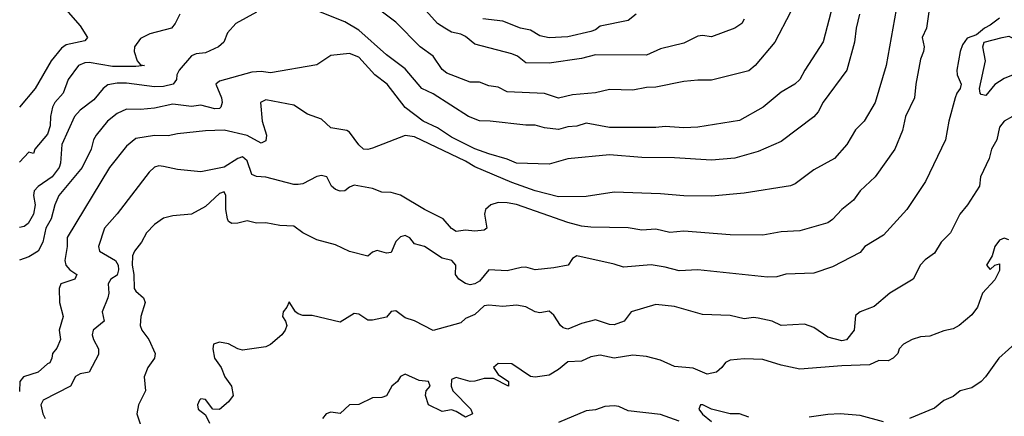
# Model space of a CAD drawing. Header units: metres. Extents: x -46681 to -43747, y -240911 to -237677.
# Tile 510 of 656: x -46681 to -46575, y -239003 to -238961. Entities that reach past the tile are written whole.
import ezdxf

# ---------------------------------------------------------------- set-up
doc = ezdxf.new("R2010")
doc.units = ezdxf.units.M
doc.layers.add('CONTOUR_INDEX', color=1, linetype='Continuous')
doc.layers.add('CONTOUR_INTER', color=3, linetype='Continuous')

msp = doc.modelspace()

# ---------------------------------------------------------------- linework, layer by layer
at = {"layer": 'CONTOUR_INDEX'}
for points, elevation in [([(-46590.67, -238960.02), (-46591.05, -238961.52), (-46591.21, -238963.02), (-46592.06, -238966.02), (-46594.6, -238969.46), (-46595.15, -238970.52), (-46595.6, -238971.06), (-46599.1, -238973.72), (-46601.6, -238974.78), (-46604.1, -238975.49), (-46606.6, -238975.7), (-46610.6, -238975.45), (-46614.1, -238975.44), (-46617.6, -238975.14), (-46622.1, -238975.56), (-46624.1, -238976.13), (-46627.6, -238976.05), (-46628.6, -238975.6), (-46630.6, -238975.05), (-46632.1, -238974.48), (-46634.6, -238973.24), (-46636.1, -238972.25), (-46637.66, -238971.52), (-46639.6, -238970.05), (-46641.54, -238967.52), (-46642.86, -238966.52), (-46644.6, -238964.64), (-46645.6, -238964.23), (-46647.6, -238964.44), (-46649.1, -238965.47), (-46654.1, -238966.32), (-46655.1, -238966.18), (-46656.1, -238966.23), (-46659.6, -238967.2), (-46659.99, -238967.52), (-46659.36, -238969.02), (-46659.3, -238969.52), (-46659.43, -238970.02), (-46659.6, -238970.15), (-46660.1, -238970.19), (-46661.6, -238969.81), (-46662.6, -238969.93), (-46664.6, -238969.68), (-46666.6, -238970.13), (-46668.1, -238970.26), (-46669.6, -238970.21), (-46670.6, -238970.69), (-46671.64, -238971.52), (-46672.85, -238973.02), (-46673.16, -238973.52), (-46673.41, -238974.52), (-46674.37, -238976.52), (-46676.88, -238979.52), (-46677.33, -238980.52), (-46677.71, -238982.02), (-46678.27, -238983.02), (-46678.61, -238984.52), (-46679.1, -238985.51), (-46680.1, -238986.11), (-46681.1, -238986.46)], 85), ([(-46574.6, -238984.28), (-46575.1, -238984.09), (-46575.6, -238984.33), (-46576.1, -238985), (-46576.39, -238986.02), (-46577.02, -238987.02), (-46576.6, -238987.48), (-46576.1, -238987.02), (-46575.6, -238986.88), (-46575.6, -238987.58), (-46576.1, -238988.59), (-46577.44, -238990.02), (-46577.98, -238991.52), (-46578.6, -238992.35), (-46579.95, -238993.52), (-46580.6, -238993.85), (-46581.6, -238994.08), (-46583.1, -238994.66), (-46584.1, -238994.73), (-46585, -238995.02), (-46585.95, -238995.52), (-46586.42, -238996.02), (-46586.55, -238996.52), (-46587.05, -238997.02), (-46587.6, -238997.31), (-46588.6, -238997.27), (-46589.6, -238997.75), (-46592.6, -238997.84), (-46597.1, -238998.2), (-46599.1, -238997.78), (-46601.1, -238997.16), (-46603.1, -238997.09), (-46604.6, -238997.22), (-46605.1, -238997.48), (-46605.5, -238998.02), (-46606.08, -238998.52), (-46607.1, -238998.75), (-46608.6, -238998.1), (-46610.6, -238997.9), (-46612.1, -238997.22), (-46613.6, -238996.84), (-46615.1, -238996.7), (-46617.1, -238997), (-46618.6, -238996.7), (-46619.6, -238996.86), (-46620.6, -238997.35), (-46622.1, -238997.4), (-46623.1, -238998.25), (-46624.1, -238998.85), (-46625.6, -238999.07), (-46626.1, -238998.99), (-46628.1, -238997.62), (-46629.6, -238997.58), (-46630.09, -238998.02), (-46629.6, -238998.79), (-46628.48, -238999.52), (-46628.49, -239000.02), (-46630.1, -238999.2), (-46631.1, -238999.21), (-46632.1, -238999.5), (-46632.6, -238999.51), (-46634.1, -238999.09), (-46634.6, -238999.31), (-46634.64, -239000.02), (-46634.46, -239000.52), (-46632.54, -239002.52), (-46632.34, -239003.02), (-46633.1, -239003.38), (-46634.1, -239002.75), (-46634.6, -239002.59), (-46635.6, -239002.77), (-46637.1, -239002.02), (-46637.42, -239001.02), (-46637.32, -239000.52), (-46636.91, -239000.02), (-46637.08, -238999.52), (-46638.1, -238999.42), (-46639.6, -238998.73), (-46640.1, -238998.98), (-46640.43, -238999.52), (-46641.02, -239000.02), (-46641.6, -239001.08), (-46642.1, -239001.24), (-46643.1, -239001.28), (-46644.6, -239002.01), (-46645.6, -239002.04), (-46646.6, -239002.96), (-46647.6, -239002.81), (-46648.11, -239003.02), (-46648.48, -239003.52)], 80)]:
    msp.add_lwpolyline(points, dxfattribs=dict(at, elevation=elevation))
at = {"layer": 'CONTOUR_INTER'}
for points, elevation in [([(-46603.1, -238960.54), (-46603.35, -238961.02), (-46604.1, -238961.5), (-46606.6, -238962.44), (-46607.6, -238962.3), (-46608.1, -238962.36), (-46609.6, -238963.11), (-46612.1, -238963.75), (-46613.6, -238964.42), (-46619.1, -238964.39), (-46620.6, -238964.77), (-46624.1, -238965.29), (-46626.6, -238965.23), (-46627.52, -238964.52), (-46628.1, -238964.28), (-46632.1, -238963.25), (-46633.1, -238962.41), (-46633.6, -238962.16), (-46634.6, -238961.93), (-46635.34, -238961.52), (-46636.1, -238961.01), (-46638.33, -238958.52)], 88), ([(-46586.73, -238959.52), (-46587.83, -238965.52), (-46588.99, -238969.52), (-46590.18, -238971.52), (-46591.1, -238972.44), (-46592.06, -238974.02), (-46593.39, -238975.52), (-46595.6, -238976.76), (-46597.6, -238978.27), (-46598.1, -238978.48), (-46603.1, -238979.28), (-46606.6, -238979.59), (-46609.6, -238979.56), (-46612.1, -238979.32), (-46617.1, -238979.16), (-46620.1, -238979.61), (-46623.1, -238979.65), (-46625.6, -238979.03), (-46628.1, -238978.13), (-46632.1, -238976.42), (-46633.1, -238975.82), (-46638.6, -238973.21), (-46639.6, -238973.06), (-46643.1, -238974.44), (-46643.6, -238974.56), (-46644.1, -238974.52), (-46644.6, -238974.07), (-46645.6, -238972.71), (-46645.89, -238972.52), (-46647.6, -238972.25), (-46648.6, -238971.31), (-46650.1, -238970.76), (-46651.6, -238969.8), (-46654.6, -238969.23), (-46655.18, -238969.52), (-46654.98, -238971.52), (-46654.51, -238973.02), (-46654.6, -238973.65), (-46655.1, -238973.87), (-46656.6, -238973.05), (-46659.1, -238972.5), (-46661.1, -238972.55), (-46664.1, -238972.88), (-46665.1, -238973.1), (-46666.6, -238973.05), (-46668.6, -238973.39), (-46669.6, -238974.22), (-46671.43, -238976.52), (-46676, -238984.02), (-46676, -238985.02), (-46676.23, -238986.52), (-46676.13, -238987.02), (-46675.69, -238987.52), (-46674.96, -238988.02), (-46675.15, -238988.52), (-46676.67, -238989.02), (-46676.85, -238989.52), (-46676.82, -238991.02), (-46676.42, -238992.52), (-46676.85, -238994.02), (-46676.71, -238995.02), (-46677.1, -238995.93), (-46677.58, -238996.52), (-46677.62, -238997.02), (-46677.84, -238997.52), (-46678.1, -238997.61), (-46679.1, -238998.53), (-46680.67, -238999.02), (-46681.08, -238999.52), (-46681.1, -239000.61)], 84), ([(-46676.11, -238959.52), (-46674.6, -238961.25), (-46673.79, -238962.52), (-46674.1, -238962.89), (-46676.1, -238963.29), (-46676.6, -238963.65), (-46677.72, -238965.02), (-46679.43, -238968.02), (-46681.1, -238970)], 88), ([(-46655.6, -238959.79), (-46657.81, -238961.02), (-46658.72, -238962.02), (-46659.11, -238963.02), (-46659.69, -238963.52), (-46661.1, -238964.16), (-46662.1, -238964.27), (-46662.6, -238964.48), (-46663.92, -238966.02), (-46664.17, -238966.52), (-46664.22, -238967.02), (-46664.57, -238967.52), (-46665.6, -238967.78), (-46666.6, -238967.84), (-46669.6, -238967.44), (-46670.6, -238967.43), (-46671.6, -238967.6), (-46672.1, -238968.01), (-46673.1, -238969.24), (-46674.6, -238970.34), (-46675.19, -238971.02), (-46676.57, -238974.02), (-46676.71, -238976.02), (-46676.85, -238976.52), (-46677.61, -238977.52), (-46679.1, -238978.55), (-46679.54, -238979.02), (-46679.6, -238979.52), (-46679.44, -238980.52), (-46679.61, -238981.52), (-46680.19, -238982.52), (-46680.6, -238982.84), (-46681.1, -238982.97)], 86), ([(-46663.84, -238960.02), (-46664.34, -238961.02), (-46664.74, -238961.52), (-46667.1, -238962.12), (-46668.1, -238962.61), (-46668.75, -238963.52), (-46668.78, -238964.02), (-46668.46, -238965.02), (-46668.1, -238965.47), (-46667.67, -238965.52), (-46668.6, -238965.64), (-46671.1, -238965.62), (-46673.6, -238965.2), (-46674.1, -238965.24), (-46674.77, -238965.52), (-46675.87, -238967.02), (-46676.41, -238968.52), (-46677.33, -238969.52), (-46677.56, -238970.02), (-46677.77, -238971.02), (-46677.8, -238972.02), (-46678.1, -238972.92), (-46679.48, -238974.52), (-46679.6, -238974.99), (-46680.1, -238974.86), (-46681.1, -238975.93)], 87), ([(-46583.2, -238959.52), (-46583.47, -238961.52), (-46583.93, -238962.52), (-46583.74, -238963.52), (-46583.8, -238964.02), (-46584.1, -238964.83), (-46584.62, -238967.52), (-46584.76, -238969.02), (-46585.73, -238971.02), (-46586.05, -238972.52), (-46586.88, -238974.52), (-46588.99, -238977.52), (-46590.6, -238979.02), (-46591.34, -238980.02), (-46592.6, -238981.03), (-46593.6, -238982.08), (-46594.1, -238982.45), (-46597.1, -238983.33), (-46599.1, -238983.42), (-46601.1, -238983.77), (-46604.6, -238983.74), (-46609.6, -238983.37), (-46611.1, -238983.51), (-46612.6, -238983.13), (-46614.1, -238983.25), (-46615.6, -238983), (-46619.6, -238982.93), (-46620.6, -238982.8), (-46622.1, -238982.41), (-46627.6, -238980.5), (-46628.6, -238980.3), (-46629.6, -238980.27), (-46630.37, -238980.52), (-46630.94, -238981.02), (-46631.07, -238981.52), (-46630.8, -238983.02), (-46631.1, -238983.25), (-46632.1, -238983.37), (-46633.1, -238983.23), (-46634.1, -238983.39), (-46634.6, -238983.08), (-46635.5, -238982.02), (-46637.52, -238981.02), (-46640.1, -238979.48), (-46641.1, -238979.2), (-46642.1, -238979.17), (-46643.1, -238978.75), (-46645.1, -238978.42), (-46645.6, -238978.62), (-46646.1, -238979.01), (-46646.6, -238979.06), (-46647.1, -238978.87), (-46647.53, -238978.52), (-46648.02, -238977.52), (-46648.6, -238977.37), (-46649.1, -238977.46), (-46650.6, -238978.27), (-46651.1, -238978.33), (-46651.6, -238978.32), (-46654.6, -238977.56), (-46655.6, -238977.48), (-46656.1, -238977.25), (-46656.6, -238975.77), (-46657.1, -238975.35), (-46657.6, -238975.52), (-46659.1, -238976.45), (-46661.6, -238976.97), (-46664.1, -238976.72), (-46665.6, -238976.39), (-46666.1, -238976.34), (-46666.6, -238976.48), (-46667.17, -238977.02), (-46670.6, -238981.49), (-46671.97, -238983.02), (-46672.6, -238985.02), (-46672.52, -238985.52), (-46670.78, -238986.52), (-46670.49, -238987.02), (-46670.45, -238987.52), (-46670.6, -238988.08), (-46671.28, -238988.52), (-46671.57, -238989.02), (-46671.49, -238990.02), (-46671.59, -238990.52), (-46672.2, -238992.02), (-46671.99, -238993.02), (-46673.19, -238994.02), (-46673.29, -238994.52), (-46673.16, -238995.02), (-46672.61, -238996.02), (-46672.6, -238996.62), (-46673.6, -238998.51), (-46674.6, -238998.71), (-46675.1, -238998.99), (-46675.64, -239000.02), (-46678.57, -239001.52), (-46678.82, -239002.02), (-46678.6, -239003.02), (-46678.34, -239003.52)], 83), ([(-46593.56, -238959.02), (-46594.6, -238962.99), (-46596.58, -238966.02), (-46597.1, -238967.05), (-46597.63, -238967.52), (-46599.1, -238968.39), (-46601.07, -238970.02), (-46603.6, -238971.43), (-46608.1, -238972.18), (-46609.6, -238972.23), (-46611.6, -238972.08), (-46612.6, -238972.2), (-46617.6, -238972.21), (-46620.1, -238971.73), (-46621.1, -238972.05), (-46622.1, -238972.14), (-46623.1, -238972.43), (-46624.6, -238972.23), (-46625.6, -238971.94), (-46626.6, -238971.96), (-46630.44, -238971.52), (-46631.6, -238971.5), (-46632.77, -238971.02), (-46636.6, -238968.58), (-46637.79, -238968.02), (-46639.6, -238965.88), (-46641.6, -238964.39), (-46644.6, -238961.74), (-46646.1, -238960.84), (-46649.6, -238959.42)], 86), ([(-46598.1, -238959.8), (-46599.79, -238963.02), (-46601.91, -238965.52), (-46602.6, -238966.1), (-46606.6, -238967.11), (-46608.1, -238967.1), (-46609.6, -238967.26), (-46612.6, -238967.87), (-46613.6, -238967.88), (-46615.1, -238968.19), (-46617.6, -238968.11), (-46619.1, -238968.47), (-46621.6, -238968.68), (-46623.1, -238969.03), (-46624.6, -238968.55), (-46628.6, -238968.35), (-46629.6, -238967.87), (-46630.6, -238967.7), (-46631.6, -238967.31), (-46632.6, -238967.32), (-46635.1, -238966.34), (-46635.6, -238965.97), (-46636.57, -238964.52), (-46637.99, -238963.52), (-46640.6, -238960.88), (-46642.6, -238959.37)], 87), ([(-46614.74, -238960.02), (-46615.6, -238960.7), (-46618.6, -238961.31), (-46619.1, -238961.7), (-46619.6, -238961.87), (-46622.1, -238962.43), (-46624.1, -238962.56), (-46625.1, -238962.35), (-46626.1, -238961.73), (-46627.18, -238961.52), (-46629.1, -238960.76), (-46631.23, -238960.52)], 89), ([(-46575.6, -238960.44), (-46576.6, -238961.2), (-46577.24, -238961.52), (-46578.1, -238962.24), (-46579.1, -238962.58), (-46579.6, -238963.31), (-46579.85, -238964.02), (-46580.19, -238966.02), (-46580.16, -238966.52), (-46579.74, -238967.52), (-46579.84, -238968.02), (-46580.22, -238968.52), (-46580.4, -238969.02), (-46581.06, -238971.52), (-46581.43, -238973.52), (-46583.58, -238978.02), (-46585.6, -238981.01), (-46588.1, -238983.8), (-46590.1, -238985.01), (-46590.6, -238985.66), (-46593.6, -238987.18), (-46595.6, -238987.87), (-46598.6, -238987.99), (-46599.6, -238988.25), (-46600.6, -238988.32), (-46608.1, -238987.51), (-46610.1, -238987.61), (-46611.6, -238987.21), (-46613.1, -238986.97), (-46616.1, -238987.24), (-46617.1, -238986.91), (-46621.1, -238986.02), (-46621.6, -238986.31), (-46622.04, -238987.02), (-46623.6, -238987.31), (-46625.6, -238987.5), (-46626.6, -238987.23), (-46627.1, -238987.25), (-46628.6, -238987.62), (-46630.6, -238987.52), (-46631.6, -238988.75), (-46632.1, -238989.03), (-46632.6, -238989.11), (-46633.1, -238988.98), (-46633.83, -238988.52), (-46634.17, -238988.02), (-46634.15, -238987.02), (-46634.59, -238986.52), (-46635.6, -238986.24), (-46637.52, -238985.02), (-46638.6, -238984.7), (-46639.1, -238984.06), (-46639.6, -238983.83), (-46640.1, -238983.98), (-46640.6, -238984.47), (-46641.1, -238985.64), (-46641.6, -238985.72), (-46642.6, -238985.45), (-46643.1, -238985.63), (-46643.6, -238986.06), (-46645.6, -238985.54), (-46647.1, -238984.83), (-46649.1, -238984.3), (-46650.61, -238983.52), (-46651.6, -238982.81), (-46653.1, -238982.75), (-46654.6, -238982.45), (-46655.6, -238982.48), (-46656.6, -238982.24), (-46657.6, -238982.51), (-46658.25, -238982.52), (-46658.6, -238982.31), (-46658.74, -238982.02), (-46658.91, -238981.02), (-46658.9, -238979.52), (-46659.1, -238979.13), (-46659.6, -238979.29), (-46661.1, -238980.7), (-46662.6, -238981.54), (-46664.6, -238981.69), (-46665.6, -238981.95), (-46666.6, -238982.64), (-46667.44, -238983.52), (-46667.97, -238984.52), (-46668.74, -238985.52), (-46668.94, -238986.02), (-46669, -238987.02), (-46668.79, -238988.02), (-46668.76, -238989.52), (-46668.6, -238989.81), (-46667.76, -238990.52), (-46667.57, -238991.02), (-46668.05, -238992.52), (-46668.14, -238993.52), (-46667.95, -238994.02), (-46667.18, -238995.02), (-46666.51, -238996.52), (-46666.57, -238997.02), (-46667.29, -238998.02), (-46667.71, -238999.02), (-46667.56, -239000.52), (-46668.29, -239002.02), (-46668.5, -239003.02), (-46667.14, -239007.02)], 82), ([(-46575.34, -238962.52), (-46574.6, -238962.37), (-46574.1, -238962.62), (-46573.5, -238963.52), (-46573.1, -238963.83), (-46572.1, -238963.52), (-46571.41, -238963.52), (-46570.54, -238964.02), (-46570.7, -238964.52), (-46572.15, -238966.02), (-46572.6, -238966.25), (-46573.6, -238966.33), (-46575.1, -238966.94), (-46576.1, -238967.56), (-46577.1, -238968.75), (-46577.6, -238968.64), (-46577.71, -238968.52), (-46577.75, -238968.02), (-46577.13, -238965.02), (-46577.39, -238963.52), (-46577.27, -238963.02), (-46575.34, -238962.52)], 82), ([(-46574.23, -238971.02), (-46575.1, -238971.52), (-46575.6, -238972.17), (-46575.91, -238973.52), (-46576.48, -238974.52), (-46576.74, -238975.52), (-46577.65, -238977.52), (-46577.75, -238978.52), (-46579.07, -238980.52), (-46579.9, -238981.52), (-46580.88, -238983.52), (-46581.89, -238984.52), (-46582.6, -238985.73), (-46583.6, -238986.45), (-46584.1, -238986.99), (-46584.91, -238988.52), (-46587.41, -238990.02), (-46589.1, -238991.45), (-46590.6, -238992.03), (-46591.1, -238992.44), (-46591.27, -238994.02), (-46592.1, -238995.04), (-46592.6, -238995.15), (-46594.1, -238994.75), (-46595.6, -238993.73), (-46596.6, -238993.37), (-46599.1, -238993.52), (-46600.1, -238993.05), (-46601.6, -238992.7), (-46602.1, -238992.64), (-46603.1, -238992.77), (-46604.6, -238992.42), (-46607.6, -238992.33), (-46610.6, -238991.46), (-46612.6, -238991.24), (-46615.26, -238992.02), (-46616.03, -238993.02), (-46617.1, -238993.43), (-46617.6, -238993.39), (-46619.1, -238992.9), (-46620.6, -238993.3), (-46622.1, -238993.9), (-46622.6, -238993.77), (-46622.86, -238993.52), (-46623.6, -238992.4), (-46624.1, -238991.96), (-46625.1, -238992.14), (-46625.6, -238992.02), (-46626.6, -238991.5), (-46627.6, -238991.31), (-46629.1, -238991.47), (-46630.6, -238991.3), (-46631.1, -238991.38), (-46632.1, -238992.31), (-46633.1, -238992.74), (-46633.6, -238993.22), (-46636.6, -238994.05), (-46638.6, -238993.01), (-46639.6, -238992.68), (-46640.6, -238991.92), (-46641.1, -238991.99), (-46641.6, -238992.59), (-46643.1, -238992.93), (-46643.6, -238992.92), (-46644.6, -238992.27), (-46645.1, -238992.21), (-46646.6, -238993.15), (-46649.6, -238992.43), (-46650.6, -238992.41), (-46651.1, -238992.25), (-46651.42, -238992.02), (-46652.1, -238990.97), (-46652.33, -238991.52), (-46652.73, -238992.02), (-46652.79, -238992.52), (-46652.47, -238993.02), (-46652.34, -238993.52), (-46652.5, -238994.02), (-46652.88, -238994.52), (-46654.1, -238995.56), (-46654.6, -238995.79), (-46657.1, -238996.17), (-46657.6, -238996.03), (-46658.6, -238995.46), (-46659.6, -238995.3), (-46660.23, -238995.52), (-46660.31, -238996.02), (-46660.13, -238997.02), (-46659.42, -238998.02), (-46659.02, -238999.02), (-46658.29, -239000.02), (-46658.12, -239001.02), (-46658.6, -239001.7), (-46659.6, -239002.53), (-46660.29, -239002.52), (-46661.1, -239001.45), (-46661.6, -239001.38), (-46661.73, -239001.52), (-46661.96, -239002.02), (-46661.88, -239002.52), (-46661.1, -239003.11), (-46660.65, -239004.02)], 81), ([(-46573.6, -238995.15), (-46575.69, -238997.02), (-46577.11, -238999.02), (-46577.6, -238999.52), (-46578.6, -239000.2), (-46579.84, -239000.52), (-46580.6, -239001.13), (-46581.6, -239001.58), (-46582.6, -239002.38), (-46585.31, -239003.52)], 79), ([(-46610.1, -239003.79), (-46612.1, -239003.08), (-46615.6, -239002.67), (-46616.6, -239002.23), (-46617.1, -239002.15), (-46618.1, -239002.23), (-46619.1, -239002.59), (-46620.1, -239002.7), (-46623.1, -239003.93)], 79), ([(-46602.6, -239003.37), (-46603.6, -239003.01), (-46604.6, -239003.01), (-46606.6, -239002.49), (-46607.55, -239002.02), (-46607.81, -239002.02), (-46607.98, -239002.52), (-46607.6, -239003.04), (-46606.6, -239003.82)], 79), ([(-46588.1, -239003.86), (-46590.6, -239003.19), (-46592.76, -239003.02), (-46594.1, -239003.08), (-46596.1, -239003.35)], 79)]:
    msp.add_lwpolyline(points, dxfattribs=dict(at, elevation=elevation))

doc.saveas('drawing.dxf')
